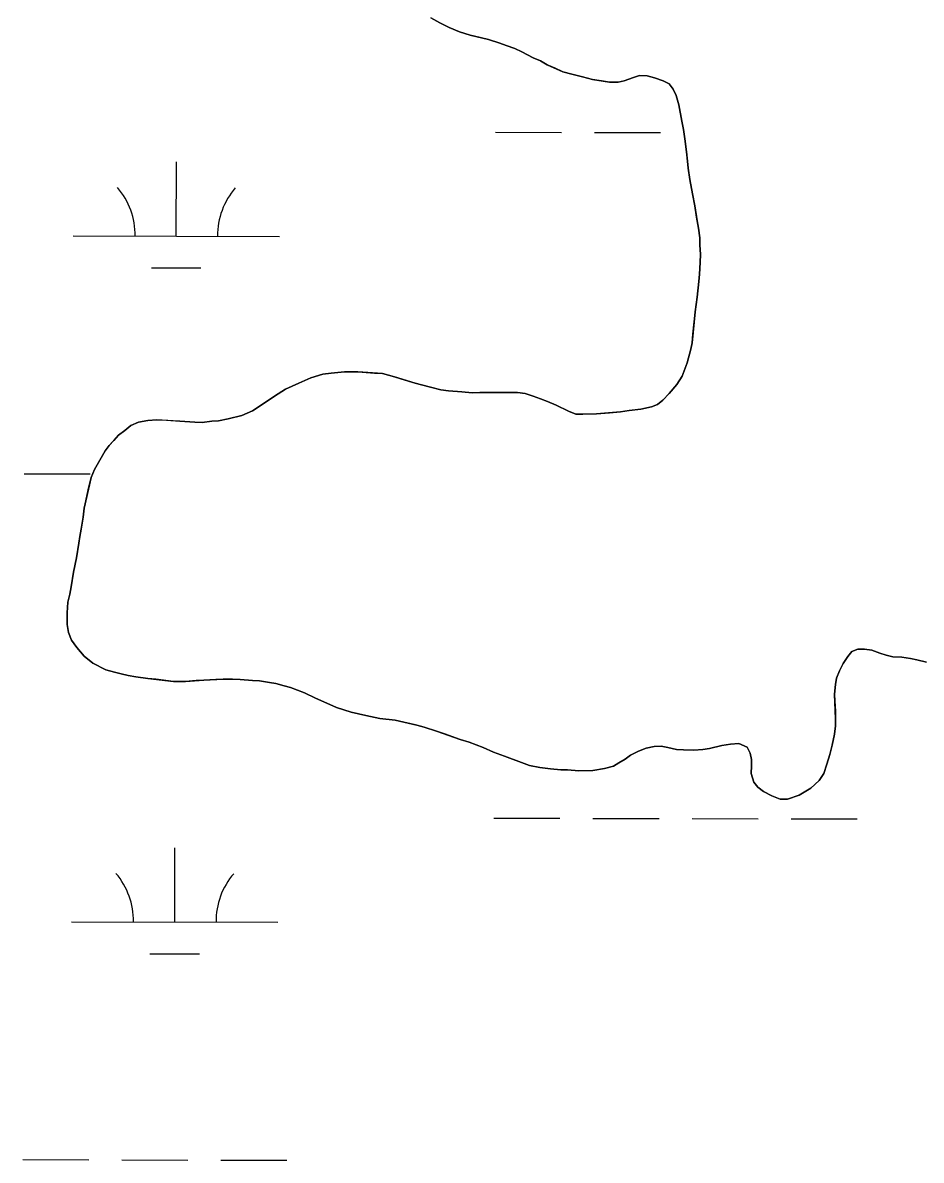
# Model space of a CAD drawing. Extents: x 3180038 to 3217926, y 922069 to 947485.
# Drawn here: x 3209373 to 3209808, y 937778 to 938329 of the extents above; entities that cross this region are included whole.
import ezdxf

# ---------------------------------------------------------------- set-up
doc = ezdxf.new("R2010")
doc.units = 0
for name, color, linetype in [('V-SITE-VEGE', 7, 'Continuous'), ('V-TOPO-SHOR', 7, 'Continuous'), ('V-WETL-SWMP', 7, 'Continuous')]:
    doc.layers.add(name, color=color, linetype=linetype)

msp = doc.modelspace()

# ---------------------------------------------------------------- linework, layer by layer
at = {"layer": 'V-SITE-VEGE'}
for p, q in [((3209574.72, 938329.26), (3209579.31, 938326.97)), ((3209579.31, 938326.97), (3209584.27, 938324.86)), ((3209584.27, 938324.86), (3209589.42, 938323.31)), ((3209589.42, 938323.31), (3209598.26, 938321.14)), ((3209598.26, 938321.14), (3209603.78, 938319.4)), ((3209603.78, 938319.4), (3209611.13, 938316.7)), ((3209611.13, 938316.7), (3209614.43, 938315.18)), ((3209614.43, 938315.18), (3209619.94, 938312.32)), ((3209619.94, 938312.32), (3209623.61, 938310.79)), ((3209623.61, 938310.79), (3209626.72, 938308.9)), ((3209626.72, 938308.9), (3209634.43, 938305.45)), ((3209634.43, 938305.45), (3209638.67, 938304.28)), ((3209638.67, 938304.28), (3209643.83, 938303.1)), ((3209643.83, 938303.1), (3209648.8, 938301.73)), ((3209648.8, 938301.73), (3209656.91, 938300.5)), ((3209656.91, 938300.5), (3209661.16, 938300.44)), ((3209661.16, 938300.44), (3209664.13, 938301.14)), ((3209664.13, 938301.14), (3209668.59, 938302.73)), ((3209668.59, 938302.73), (3209671.56, 938303.61)), ((3209671.56, 938303.61), (3209675.25, 938303.56)), ((3209675.25, 938303.56), (3209678.75, 938302.58)), ((3209678.75, 938302.58), (3209682.98, 938301.04)), ((3209682.98, 938301.04), (3209685.92, 938299.7)), ((3209685.92, 938299.7), (3209687.91, 938297.09)), ((3209687.91, 938297.09), (3209689.34, 938293.92)), ((3209689.34, 938293.92), (3209690.57, 938289.47)), ((3209690.57, 938289.47), (3209692.11, 938281.5)), ((3209692.11, 938281.5), (3209692.79, 938277.42)), ((3209692.79, 938277.42), (3209694.3, 938266.68)), ((3209694.3, 938266.68), (3209695.1, 938258.72)), ((3209695.1, 938258.72), (3209695.94, 938253.17)), ((3209695.94, 938253.17), (3209697.14, 938246.31)), ((3209697.14, 938246.31), (3209698.34, 938240.38)), ((3209698.34, 938240.38), (3209700.7, 938225)), ((3209700.7, 938225), (3209700.83, 938221.3)), ((3209701.14, 938217.05), (3209700.62, 938207.26)), ((3209700.83, 938221.3), (3209701.14, 938217.05)), ((3209700.62, 938207.26), (3209700.21, 938203.76)), ((3209700.21, 938203.76), (3209699.54, 938196.19)), ((3209699.54, 938196.19), (3209698.51, 938189)), ((3209698.51, 938189), (3209696.99, 938174.05)), ((3209696.99, 938174.05), (3209696.39, 938170.91)), ((3209696.39, 938170.91), (3209694.63, 938164.29)), ((3209694.63, 938164.29), (3209692.13, 938157.86)), ((3209512.29, 938157), (3209506.34, 938154.51)), ((3209518.05, 938158.77), (3209512.29, 938157)), ((3209528.6, 938159.9), (3209518.05, 938158.77)), ((3209535.07, 938159.99), (3209528.6, 938159.9)), ((3209546.88, 938159.08), (3209535.07, 938159.99)), ((3209552.77, 938157.51), (3209546.88, 938159.08)), ((3209562.71, 938154.41), (3209552.77, 938157.51)), ((3209692.13, 938157.86), (3209689.67, 938153.83)), ((3209500.01, 938151.46), (3209494.6, 938148.21)), ((3209506.34, 938154.51), (3209500.01, 938151.46)), ((3209570.26, 938152.45), (3209562.71, 938154.41)), ((3209575.23, 938151.27), (3209570.26, 938152.45)), ((3209578.92, 938150.66), (3209575.23, 938151.27)), ((3209590.36, 938149.75), (3209578.92, 938150.66)), ((3209689.67, 938153.83), (3209685.91, 938149.45)), ((3209494.6, 938148.21), (3209489.19, 938144.41)), ((3209600.72, 938149.97), (3209590.36, 938149.75)), ((3209607.18, 938149.87), (3209600.72, 938149.97)), ((3209612.36, 938149.98), (3209607.18, 938149.87)), ((3209616.05, 938149.37), (3209612.36, 938149.98)), ((3209619.91, 938148.21), (3209616.05, 938149.37)), ((3209623.59, 938146.86), (3209619.91, 938148.21)), ((3209631.12, 938143.79), (3209623.59, 938146.86)), ((3209682.9, 938146.16), (3209680.29, 938144.17)), ((3209685.91, 938149.45), (3209682.9, 938146.16)), ((3209483.96, 938140.97), (3209478.75, 938138.83)), ((3209489.19, 938144.41), (3209483.96, 938140.97)), ((3209637.18, 938140.92), (3209631.12, 938143.79)), ((3209640.66, 938139.39), (3209637.18, 938140.92)), ((3209650.65, 938139.62), (3209643.99, 938139.35)), ((3209662.31, 938140.55), (3209650.65, 938139.62)), ((3209666.57, 938141.23), (3209662.31, 938140.55)), ((3209672.12, 938141.89), (3209666.57, 938141.23)), ((3209677.31, 938142.92), (3209672.12, 938141.89)), ((3209680.29, 938144.17), (3209677.31, 938142.92)), ((3209428.62, 938135.51), (3209424.9, 938133.9)), ((3209433.25, 938136.36), (3209428.62, 938135.51)), ((3209437.51, 938136.67), (3209433.25, 938136.36)), ((3209455.97, 938135.47), (3209437.51, 938136.67)), ((3209459.48, 938135.42), (3209455.97, 938135.47)), ((3209464.3, 938136.09), (3209459.48, 938135.42)), ((3209467.44, 938136.23), (3209464.3, 938136.09)), ((3209472.08, 938137.08), (3209467.44, 938136.23)), ((3209478.75, 938138.83), (3209472.08, 938137.08)), ((3209643.99, 938139.35), (3209640.66, 938139.39)), ((3209418.92, 938129.18), (3209414.41, 938124.26)), ((3209422.09, 938131.54), (3209418.92, 938129.18)), ((3209424.9, 938133.9), (3209422.09, 938131.54)), ((3209414.41, 938124.26), (3209412.52, 938121.7)), ((3209412.52, 938121.7), (3209409.87, 938117.12)), ((3209407.4, 938112.54), (3209405.68, 938108.68)), ((3209409.87, 938117.12), (3209407.4, 938112.54)), ((3209405.68, 938108.68), (3209402.31, 938093.76)), ((3209402.31, 938093.76), (3209401.88, 938089.51)), ((3209401.88, 938089.51), (3209400.26, 938080.11)), ((3209400.26, 938080.11), (3209399.84, 938076.79)), ((3209399.84, 938076.79), (3209398.63, 938069.79)), ((3209398.63, 938069.79), (3209397.23, 938062.79)), ((3209397.23, 938062.79), (3209395.41, 938052.09)), ((3209395.41, 938052.09), (3209394.43, 938048.22)), ((3209394.43, 938048.22), (3209394.17, 938043.05)), ((3209394.17, 938043.05), (3209394.09, 938037.32)), ((3209394.09, 938037.32), (3209394.77, 938033.44)), ((3209394.77, 938033.44), (3209396.19, 938029.72)), ((3209396.19, 938029.72), (3209398.73, 938026.17)), ((3209398.73, 938026.17), (3209402.36, 938022.05)), ((3209772.55, 938021.93), (3209774.44, 938024.31)), ((3209774.44, 938024.31), (3209777.41, 938025.37)), ((3209777.41, 938025.37), (3209780.55, 938025.51)), ((3209780.55, 938025.51), (3209784.06, 938024.91)), ((3209784.06, 938024.91), (3209787.92, 938023.55)), ((3209402.36, 938022.05), (3209406.56, 938018.66)), ((3209406.56, 938018.66), (3209412.8, 938015.43)), ((3209768.38, 938014.97), (3209770.28, 938018.46)), ((3209770.28, 938018.46), (3209772.55, 938021.93)), ((3209787.92, 938023.55), (3209791.04, 938022.58)), ((3209791.04, 938022.58), (3209794.36, 938021.79)), ((3209794.36, 938021.79), (3209798.61, 938021.55)), ((3209798.61, 938021.55), (3209802.85, 938020.93)), ((3209802.85, 938020.93), (3209805.98, 938020.33)), ((3209805.98, 938020.33), (3209810.58, 938019.15)), ((3209412.8, 938015.43), (3209417.04, 938014.25)), ((3209417.04, 938014.25), (3209423.66, 938012.68)), ((3209767.04, 938011.29), (3209768.38, 938014.97)), ((3209423.66, 938012.68), (3209433.25, 938011.24)), ((3209433.25, 938011.24), (3209445.61, 938009.76)), ((3209445.61, 938009.76), (3209451.52, 938009.68)), ((3209451.52, 938009.68), (3209460.41, 938010.47)), ((3209460.41, 938010.47), (3209469.65, 938010.89)), ((3209469.65, 938010.89), (3209477.97, 938010.77)), ((3209477.97, 938010.77), (3209487.39, 938010.07)), ((3209487.39, 938010.07), (3209492.18, 938009.26)), ((3209492.18, 938009.26), (3209495.31, 938008.85)), ((3209495.31, 938008.85), (3209502.31, 938006.89)), ((3209766, 938003.55), (3209766.44, 938008.35)), ((3209766.44, 938008.35), (3209767.04, 938011.29)), ((3209502.31, 938006.89), (3209509.11, 938004.21)), ((3209509.11, 938004.21), (3209518.47, 937999.82)), ((3209766.56, 937991.71), (3209766, 938003.55)), ((3209518.47, 937999.82), (3209524.71, 937997.14)), ((3209524.71, 937997.14), (3209531.7, 937994.82)), ((3209531.7, 937994.82), (3209545.7, 937991.83)), ((3209545.7, 937991.83), (3209553.08, 937990.99)), ((3209553.08, 937990.99), (3209563.58, 937988.62)), ((3209766.51, 937988.2), (3209766.56, 937991.71)), ((3209563.58, 937988.62), (3209567.08, 937987.64)), ((3209567.08, 937987.64), (3209573.15, 937985.7)), ((3209573.15, 937985.7), (3209584.55, 937981.65)), ((3209766.08, 937984.14), (3209766.51, 937988.2)), ((3209584.55, 937981.65), (3209588.97, 937980.29)), ((3209588.97, 937980.29), (3209595.77, 937977.79)), ((3209715.55, 937979.34), (3209719.63, 937979.65)), ((3209719.63, 937979.65), (3209723.66, 937977.93)), ((3209764.89, 937978.8), (3209766.08, 937984.14)), ((3209595.77, 937977.79), (3209600.72, 937975.5)), ((3209600.72, 937975.5), (3209606.06, 937973.57)), ((3209667.23, 937973.96), (3209670.96, 937975.94)), ((3209670.96, 937975.94), (3209674.68, 937977.36)), ((3209674.68, 937977.36), (3209678.57, 937978.23)), ((3209678.57, 937978.23), (3209682.09, 937978.36)), ((3209682.09, 937978.36), (3209685.22, 937977.76)), ((3209685.22, 937977.76), (3209689.46, 937976.77)), ((3209689.46, 937976.77), (3209692.78, 937976.54)), ((3209692.78, 937976.54), (3209697.77, 937976.46)), ((3209697.77, 937976.46), (3209702.21, 937976.77)), ((3209702.21, 937976.77), (3209705.36, 937977.28)), ((3209705.36, 937977.28), (3209711.48, 937978.66)), ((3209711.48, 937978.66), (3209715.55, 937979.34)), ((3209723.66, 937977.93), (3209725.1, 937974.95)), ((3209725.1, 937974.95), (3209725.79, 937971.99)), ((3209762.35, 937969.6), (3209763.72, 937974.38)), ((3209763.72, 937974.38), (3209764.89, 937978.8)), ((3209606.06, 937973.57), (3209618.18, 937968.96)), ((3209618.18, 937968.96), (3209623.16, 937967.96)), ((3209654.57, 937967.49), (3209658.84, 937968.72)), ((3209658.84, 937968.72), (3209661.45, 937970.35)), ((3209661.45, 937970.35), (3209664.62, 937972.15)), ((3209664.62, 937972.15), (3209667.23, 937973.96)), ((3209725.79, 937971.99), (3209725.69, 937965.15)), ((3209760.81, 937965.18), (3209762.35, 937969.6)), ((3209623.16, 937967.96), (3209628.33, 937967.33)), ((3209628.33, 937967.33), (3209633.31, 937966.88)), ((3209633.31, 937966.88), (3209636.64, 937966.83)), ((3209636.64, 937966.83), (3209642.17, 937966.38)), ((3209642.17, 937966.38), (3209648.83, 937966.65)), ((3209648.83, 937966.65), (3209654.57, 937967.49)), ((3209725.69, 937965.15), (3209726.92, 937960.88)), ((3209758.54, 937961.7), (3209760.81, 937965.18)), ((3209726.92, 937960.88), (3209728.92, 937958.45)), ((3209728.92, 937958.45), (3209731.66, 937956.37)), ((3209748.83, 937954.64), (3209754.6, 937958.07)), ((3209754.6, 937958.07), (3209758.54, 937961.7)), ((3209731.66, 937956.37), (3209735.7, 937954.28)), ((3209735.7, 937954.28), (3209739.74, 937952.74)), ((3209739.74, 937952.74), (3209743.25, 937952.69)), ((3209743.25, 937952.69), (3209748.83, 937954.64))]:
    msp.add_line(p, q, dxfattribs=at)
at = {"layer": 'V-TOPO-SHOR'}
for points in [[(3209690.57, 938289.47), (3209689.34, 938293.92), (3209687.91, 938297.09), (3209685.92, 938299.7), (3209682.98, 938301.04), (3209678.75, 938302.58), (3209675.25, 938303.56), (3209671.56, 938303.61), (3209668.59, 938302.73), (3209664.13, 938301.14), (3209661.16, 938300.44), (3209656.91, 938300.5), (3209653.04, 938301.12), (3209648.8, 938301.73), (3209643.83, 938303.1), (3209638.67, 938304.28), (3209634.43, 938305.45), (3209630.58, 938307.18), (3209626.72, 938308.9), (3209623.61, 938310.79), (3209619.94, 938312.32), (3209614.43, 938315.18), (3209611.13, 938316.7), (3209606.9, 938318.24), (3209603.78, 938319.4), (3209598.26, 938321.14), (3209594.21, 938322.13), (3209589.42, 938323.31), (3209584.27, 938324.86), (3209579.31, 938326.97), (3209574.72, 938329.26), (3209570.32, 938331.72)], [(3209394.43, 938048.22), (3209395.41, 938052.09), (3209396.02, 938055.59), (3209397.23, 938062.79), (3209398.63, 938069.79), (3209399.84, 938076.79), (3209400.26, 938080.11), (3209400.87, 938083.62), (3209401.88, 938089.51), (3209402.31, 938093.76), (3209403.11, 938097.44), (3209404.29, 938102.78), (3209405.68, 938108.68), (3209407.4, 938112.54), (3209409.87, 938117.12), (3209412.52, 938121.7), (3209414.41, 938124.26), (3209416.66, 938126.63), (3209418.92, 938129.18), (3209422.09, 938131.54), (3209424.9, 938133.9), (3209428.62, 938135.51), (3209433.25, 938136.36), (3209437.51, 938136.67), (3209442.31, 938136.42), (3209448.77, 938135.95), (3209455.97, 938135.47), (3209459.48, 938135.42), (3209464.3, 938136.09), (3209467.44, 938136.23), (3209472.08, 938137.08), (3209478.75, 938138.83), (3209483.96, 938140.97), (3209489.19, 938144.41), (3209494.6, 938148.21), (3209500.01, 938151.46), (3209506.34, 938154.51), (3209512.29, 938157), (3209518.05, 938158.77), (3209522.12, 938159.26), (3209528.6, 938159.9), (3209535.07, 938159.99), (3209543.01, 938159.32), (3209546.88, 938159.08), (3209552.77, 938157.51), (3209555.9, 938156.54), (3209562.71, 938154.41), (3209565.84, 938153.62), (3209570.26, 938152.45), (3209575.23, 938151.27), (3209578.92, 938150.66), (3209585.38, 938150.19), (3209590.36, 938149.75), (3209594.06, 938149.88), (3209600.72, 938149.97), (3209607.18, 938149.87), (3209612.36, 938149.98), (3209616.05, 938149.37), (3209619.91, 938148.21), (3209623.59, 938146.86), (3209626.89, 938145.51), (3209631.12, 938143.79), (3209637.18, 938140.92), (3209640.66, 938139.39), (3209643.99, 938139.35), (3209650.65, 938139.62), (3209656.94, 938140.08), (3209662.31, 938140.55), (3209666.57, 938141.23), (3209672.12, 938141.89), (3209677.31, 938142.92), (3209680.29, 938144.17), (3209682.9, 938146.16), (3209685.91, 938149.45), (3209689.67, 938153.83), (3209692.13, 938157.86), (3209694.63, 938164.29), (3209696.39, 938170.91), (3209696.99, 938174.05), (3209697.43, 938178.29), (3209698.07, 938184.2), (3209698.51, 938189), (3209699.54, 938196.19), (3209700.21, 938203.76), (3209700.62, 938207.26), (3209700.9, 938212.99), (3209701.14, 938217.05), (3209700.83, 938221.3), (3209700.7, 938225), (3209700.03, 938229.63), (3209699.19, 938235.01), (3209698.34, 938240.38), (3209697.14, 938246.31), (3209695.95, 938253.17), (3209695.1, 938258.72), (3209694.78, 938262.05), (3209694.3, 938266.68), (3209693.47, 938272.98), (3209692.79, 938277.42), (3209692.11, 938281.5), (3209690.57, 938289.47)], [(3209768.38, 938014.97), (3209767.04, 938011.29), (3209766.44, 938008.35), (3209766, 938003.55), (3209766.13, 938000.22), (3209766.43, 937995.41), (3209766.56, 937991.71), (3209766.51, 937988.2), (3209766.08, 937984.14), (3209764.89, 937978.8), (3209763.72, 937974.38), (3209762.35, 937969.6), (3209760.81, 937965.18), (3209758.54, 937961.7), (3209754.6, 937958.07), (3209748.83, 937954.64), (3209743.25, 937952.69), (3209739.74, 937952.74), (3209735.7, 937954.28), (3209731.66, 937956.37), (3209728.92, 937958.45), (3209726.92, 937960.88), (3209725.69, 937965.15), (3209725.75, 937968.84), (3209725.79, 937971.99), (3209725.1, 937974.95), (3209723.66, 937977.93), (3209719.62, 937979.65), (3209715.55, 937979.34), (3209711.48, 937978.66), (3209705.36, 937977.28), (3209702.21, 937976.77), (3209697.77, 937976.46), (3209692.78, 937976.54), (3209689.46, 937976.77), (3209685.22, 937977.76), (3209682.09, 937978.36), (3209678.57, 937978.23), (3209674.68, 937977.36), (3209670.96, 937975.94), (3209667.23, 937973.96), (3209664.62, 937972.15), (3209661.45, 937970.35), (3209658.84, 937968.72), (3209654.57, 937967.49), (3209648.83, 937966.65), (3209642.17, 937966.38), (3209636.64, 937966.83), (3209633.31, 937966.88), (3209628.33, 937967.33), (3209623.16, 937967.96), (3209618.18, 937968.96), (3209613.04, 937970.88), (3209606.06, 937973.57), (3209600.72, 937975.5), (3209595.77, 937977.79), (3209588.97, 937980.29), (3209584.55, 937981.65), (3209577.56, 937984.16), (3209573.15, 937985.7), (3209567.08, 937987.64), (3209563.58, 937988.62), (3209560.27, 937989.4), (3209557.32, 937990), (3209553.08, 937990.99), (3209545.7, 937991.83), (3209538.89, 937993.23), (3209531.7, 937994.82), (3209524.71, 937997.14), (3209518.47, 937999.82), (3209514.43, 938001.72), (3209509.11, 938004.21), (3209502.31, 938006.89), (3209499.36, 938007.68), (3209495.31, 938008.85), (3209492.18, 938009.26), (3209487.39, 938010.07), (3209483.88, 938010.31), (3209477.97, 938010.76), (3209474.27, 938010.82), (3209469.65, 938010.89), (3209466.14, 938010.76), (3209460.41, 938010.47), (3209456.71, 938010.16), (3209451.52, 938009.68), (3209445.61, 938009.76), (3209437.13, 938010.82), (3209433.25, 938011.24), (3209427.35, 938012.07), (3209423.66, 938012.68), (3209420.35, 938013.47), (3209417.03, 938014.25), (3209412.8, 938015.43), (3209406.56, 938018.66), (3209402.36, 938022.05), (3209398.73, 938026.17), (3209396.19, 938029.72), (3209394.77, 938033.44), (3209394.09, 938037.32), (3209394.17, 938043.05), (3209394.43, 938048.22)], [(3209810.58, 938019.15), (3209805.98, 938020.33), (3209802.85, 938020.93), (3209798.61, 938021.55), (3209794.36, 938021.79), (3209791.04, 938022.58), (3209787.92, 938023.55), (3209784.06, 938024.91), (3209780.55, 938025.51), (3209777.41, 938025.37), (3209774.44, 938024.31), (3209772.55, 938021.93), (3209770.28, 938018.46), (3209768.38, 938014.97)]]:
    msp.add_lwpolyline(points, dxfattribs=at)
at = {"layer": 'V-WETL-SWMP'}
for p, q in [((3209601.72, 938276.17), (3209633.72, 938276.09)), ((3209649.72, 938276.06), (3209681.72, 938275.98)), ((3209447.01, 938225.77), (3209447.09, 938261.77)), ((3209397.01, 938225.88), (3209497.01, 938225.66)), ((3209434.98, 938210.37), (3209458.98, 938210.31)), ((3209373.34, 938110.51), (3209405.34, 938110.43)), ((3209600.97, 937943.49), (3209632.97, 937943.42)), ((3209648.97, 937943.38), (3209680.97, 937943.31)), ((3209696.97, 937943.27), (3209728.97, 937943.2)), ((3209744.97, 937943.17), (3209776.97, 937943.09)), ((3209446.26, 937893.1), (3209446.34, 937929.1)), ((3209396.26, 937893.21), (3209496.26, 937892.99)), ((3209434.23, 937877.69), (3209458.23, 937877.64)), ((3209372.6, 937777.83), (3209404.6, 937777.76)), ((3209420.6, 937777.72), (3209452.6, 937777.65)), ((3209468.6, 937777.62), (3209500.59, 937777.54))]:
    msp.add_line(p, q, dxfattribs=at)
for points in [[(3209570.32, 938331.72), (3209574.72, 938329.26), (3209579.31, 938326.97), (3209584.27, 938324.86), (3209589.42, 938323.31), (3209594.21, 938322.13), (3209598.26, 938321.15), (3209603.78, 938319.4), (3209606.9, 938318.25), (3209611.13, 938316.7), (3209614.43, 938315.18), (3209619.94, 938312.32), (3209623.61, 938310.79), (3209626.72, 938308.9), (3209630.58, 938307.18), (3209634.44, 938305.46), (3209638.67, 938304.28), (3209643.83, 938303.1), (3209648.8, 938301.73), (3209653.04, 938301.11), (3209656.91, 938300.5), (3209661.16, 938300.44), (3209664.13, 938301.14), (3209668.59, 938302.73), (3209671.56, 938303.61), (3209675.25, 938303.56), (3209678.75, 938302.58), (3209682.98, 938301.04), (3209685.91, 938299.7), (3209687.91, 938297.09), (3209689.34, 938293.92), (3209690.57, 938289.47), (3209692.11, 938281.5), (3209692.79, 938277.42), (3209693.47, 938272.98), (3209694.3, 938266.68), (3209694.78, 938262.05), (3209695.1, 938258.72), (3209695.95, 938253.17), (3209697.14, 938246.31), (3209698.34, 938240.38), (3209699.19, 938235.01), (3209700.03, 938229.63), (3209700.7, 938225), (3209700.83, 938221.3), (3209701.14, 938217.05), (3209700.9, 938212.99), (3209700.63, 938207.26), (3209700.21, 938203.76), (3209699.54, 938196.19), (3209698.51, 938189), (3209698.07, 938184.2), (3209697.43, 938178.29), (3209696.99, 938174.05), (3209696.39, 938170.91), (3209694.63, 938164.29), (3209692.13, 938157.86), (3209689.67, 938153.83), (3209685.91, 938149.45), (3209682.9, 938146.16), (3209680.29, 938144.17), (3209677.31, 938142.92), (3209672.12, 938141.89), (3209666.57, 938141.23), (3209662.31, 938140.55), (3209656.94, 938140.08), (3209650.65, 938139.62), (3209643.99, 938139.35), (3209640.67, 938139.4), (3209637.18, 938140.93), (3209631.12, 938143.79), (3209626.89, 938145.51), (3209623.59, 938146.86), (3209619.91, 938148.2), (3209616.05, 938149.37), (3209612.36, 938149.98), (3209607.18, 938149.87), (3209600.72, 938149.97), (3209594.06, 938149.88), (3209590.36, 938149.75), (3209585.38, 938150.19), (3209578.92, 938150.66), (3209575.23, 938151.27), (3209570.26, 938152.45), (3209565.84, 938153.62), (3209562.71, 938154.41), (3209555.9, 938156.54), (3209552.78, 938157.51), (3209546.88, 938159.08), (3209543.01, 938159.32), (3209535.07, 938159.99), (3209528.6, 938159.9), (3209522.12, 938159.26)], [(3209522.12, 938159.26), (3209518.05, 938158.77), (3209512.29, 938157), (3209506.34, 938154.5), (3209500.01, 938151.46), (3209494.6, 938148.21), (3209489.19, 938144.41), (3209483.96, 938140.97), (3209478.76, 938138.83), (3209472.08, 938137.08), (3209467.44, 938136.23), (3209464.3, 938136.09), (3209459.48, 938135.42), (3209455.97, 938135.47), (3209448.77, 938135.95), (3209442.31, 938136.41), (3209437.51, 938136.67), (3209433.25, 938136.36), (3209428.62, 938135.51), (3209424.9, 938133.9), (3209422.09, 938131.54), (3209418.92, 938129.18), (3209416.66, 938126.63), (3209414.41, 938124.26), (3209412.52, 938121.7), (3209409.87, 938117.12), (3209407.4, 938112.54), (3209405.68, 938108.68), (3209404.3, 938102.79), (3209403.11, 938097.44), (3209402.31, 938093.76), (3209401.88, 938089.51), (3209400.87, 938083.62), (3209400.26, 938080.11), (3209399.84, 938076.79), (3209398.63, 938069.79), (3209397.23, 938062.78), (3209396.02, 938055.59), (3209395.41, 938052.09), (3209394.43, 938048.22), (3209394.17, 938043.05), (3209394.09, 938037.33), (3209394.77, 938033.43), (3209396.19, 938029.72), (3209398.73, 938026.17), (3209402.36, 938022.05), (3209406.56, 938018.66), (3209412.8, 938015.43), (3209417.03, 938014.25), (3209420.35, 938013.47), (3209423.66, 938012.68), (3209427.35, 938012.07), (3209433.25, 938011.24), (3209437.13, 938010.81), (3209445.61, 938009.76), (3209451.52, 938009.68), (3209456.71, 938010.16), (3209460.41, 938010.47), (3209466.14, 938010.76), (3209469.66, 938010.89), (3209474.28, 938010.82), (3209477.97, 938010.76), (3209483.88, 938010.31), (3209487.39, 938010.07), (3209492.18, 938009.26), (3209495.31, 938008.85), (3209499.36, 938007.68), (3209502.31, 938006.89), (3209509.11, 938004.21), (3209514.43, 938001.72), (3209518.47, 937999.82), (3209524.71, 937997.14), (3209531.7, 937994.82), (3209538.89, 937993.23), (3209545.7, 937991.84), (3209553.08, 937990.99), (3209557.32, 937990), (3209560.27, 937989.4), (3209563.58, 937988.61), (3209567.08, 937987.64), (3209573.15, 937985.7), (3209577.56, 937984.16), (3209584.55, 937981.65), (3209588.97, 937980.29), (3209595.77, 937977.79), (3209600.72, 937975.5), (3209606.05, 937973.57), (3209613.04, 937970.88), (3209618.18, 937968.96), (3209623.16, 937967.96), (3209628.33, 937967.33), (3209633.31, 937966.88), (3209636.64, 937966.83), (3209642.17, 937966.38), (3209648.83, 937966.65), (3209654.57, 937967.49), (3209658.84, 937968.72), (3209661.45, 937970.35), (3209664.62, 937972.15), (3209667.23, 937973.96), (3209670.96, 937975.94)], [(3209670.96, 937975.94), (3209674.68, 937977.36), (3209678.57, 937978.23), (3209682.09, 937978.36), (3209685.22, 937977.76), (3209689.46, 937976.77), (3209692.78, 937976.54), (3209697.77, 937976.46), (3209702.21, 937976.77), (3209705.36, 937977.28), (3209711.48, 937978.66), (3209715.55, 937979.34), (3209719.62, 937979.65), (3209723.66, 937977.93), (3209725.1, 937974.95), (3209725.79, 937971.98), (3209725.75, 937968.84), (3209725.69, 937965.15), (3209726.92, 937960.88), (3209728.92, 937958.45), (3209731.66, 937956.37), (3209735.7, 937954.28), (3209739.74, 937952.74), (3209743.25, 937952.69), (3209748.83, 937954.64), (3209754.6, 937958.07), (3209758.54, 937961.7), (3209760.81, 937965.18), (3209762.35, 937969.6), (3209763.72, 937974.38), (3209764.89, 937978.8), (3209766.08, 937984.14), (3209766.51, 937988.2), (3209766.56, 937991.71), (3209766.43, 937995.41), (3209766.13, 938000.22), (3209766, 938003.55), (3209766.44, 938008.35), (3209767.04, 938011.3), (3209768.38, 938014.97), (3209770.28, 938018.46), (3209772.55, 938021.93), (3209774.44, 938024.31), (3209777.41, 938025.37), (3209780.55, 938025.51), (3209784.06, 938024.91), (3209787.92, 938023.55), (3209791.04, 938022.58), (3209794.36, 938021.8), (3209798.61, 938021.55), (3209802.85, 938020.93), (3209805.98, 938020.33), (3209810.58, 938019.15)]]:
    msp.add_lwpolyline(points, dxfattribs=at)
for centre, start, end in [((3209391.77, 938226.37), 359.099, 40.6427), ((3209502.26, 938226.12), 139.099, 180.6427), ((3209391.02, 937893.7), 359.099, 40.6427), ((3209501.51, 937893.45), 139.099, 180.6427)]:
    msp.add_arc(centre, 35.25, start, end, dxfattribs=at)

doc.saveas('drawing.dxf')
